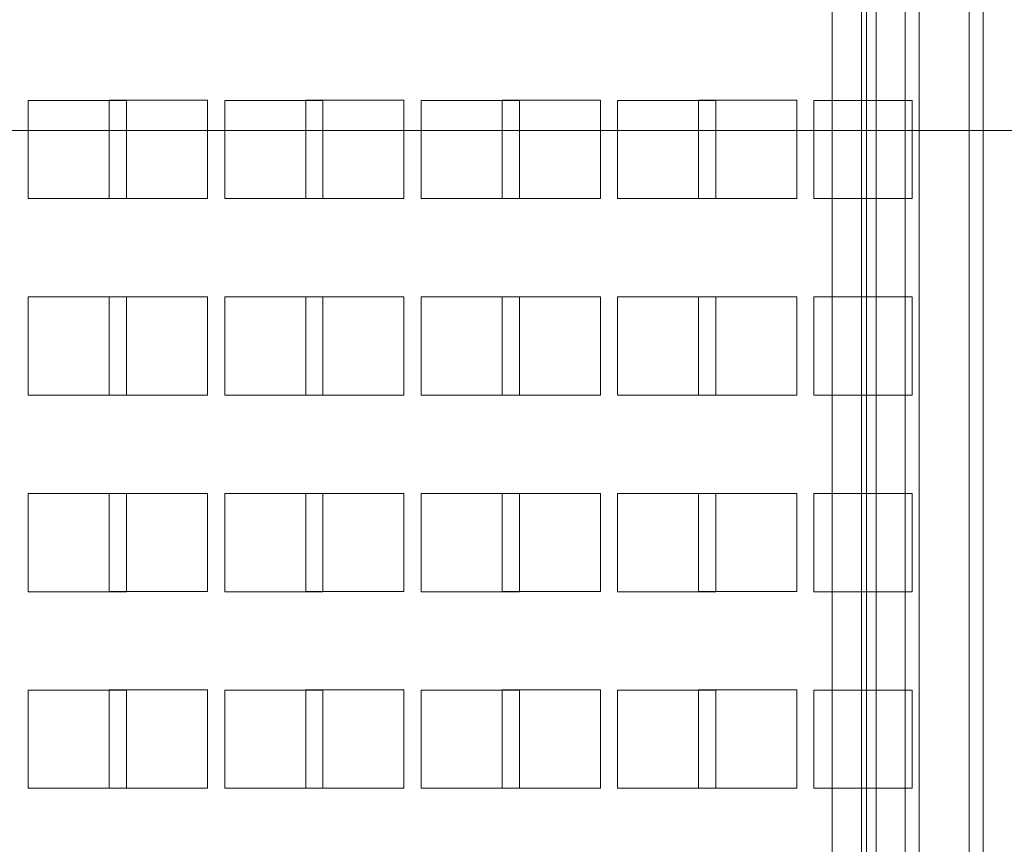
# Model space of a CAD drawing. Header units: inches. Extents: x 1 to 109, y 1 to 85.
# Tile 600 of 656: x 92.22 to 93.89, y 18.15 to 19.55. Entities that reach past the tile are written whole.
import ezdxf

# ---------------------------------------------------------------- set-up
doc = ezdxf.new("R2010")
doc.units = ezdxf.units.IN
doc.header["$MEASUREMENT"] = 0

msp = doc.modelspace()

# ---------------------------------------------------------------- linework, layer by layer
at = {"color": 7, "linetype": 'Continuous', "lineweight": 15, "ltscale": 5}
for p, q in [((93.601, 13.5399), (93.601, 29.7899)), ((93.6508, 29.7899), (93.6508, 13.5399)), ((93.6591, 29.7899), (93.6591, 13.5399)), ((93.6757, 29.7899), (93.6757, 13.5399)), ((93.7247, 29.7899), (93.7247, 13.5399)), ((93.7484, 13.5399), (93.7484, 29.7899)), ((93.8332, 29.7899), (93.8332, 13.5399)), ((93.8569, 13.5399), (93.8569, 29.7899)), ((92.2366, 19.4148), (92.2366, 19.2481)), ((92.4033, 19.4148), (92.2366, 19.4148)), ((92.3741, 19.4149), (92.5408, 19.4149)), ((92.3741, 19.2483), (92.3741, 19.4149)), ((92.4033, 19.2481), (92.4033, 19.4148)), ((92.5408, 19.4149), (92.5408, 19.2483)), ((92.57, 19.4148), (92.57, 19.2481)), ((92.7366, 19.4148), (92.57, 19.4148)), ((92.7075, 19.4149), (92.8741, 19.4149)), ((92.7075, 19.2483), (92.7075, 19.4149)), ((92.7366, 19.2481), (92.7366, 19.4148)), ((92.8741, 19.4149), (92.8741, 19.2483)), ((92.9033, 19.4148), (92.9033, 19.2481)), ((93.07, 19.4148), (92.9033, 19.4148)), ((93.0408, 19.2483), (93.0408, 19.4149)), ((93.0408, 19.4149), (93.2075, 19.4149)), ((93.07, 19.2481), (93.07, 19.4148)), ((93.2075, 19.4149), (93.2075, 19.2483)), ((93.2366, 19.4148), (93.2366, 19.2481)), ((93.4033, 19.4148), (93.2366, 19.4148)), ((93.3741, 19.4149), (93.5408, 19.4149)), ((93.3741, 19.2483), (93.3741, 19.4149)), ((93.4033, 19.2481), (93.4033, 19.4148)), ((93.5408, 19.4149), (93.5408, 19.2483)), ((93.57, 19.4148), (93.57, 19.2481)), ((93.7366, 19.4148), (93.57, 19.4148)), ((93.7366, 19.2481), (93.7366, 19.4148)), ((91.6725, 19.3639), (96.2558, 19.3639)), ((92.2366, 19.2481), (92.4033, 19.2481)), ((92.5408, 19.2483), (92.3741, 19.2483)), ((92.57, 19.2481), (92.7366, 19.2481)), ((92.8741, 19.2483), (92.7075, 19.2483)), ((92.9033, 19.2481), (93.07, 19.2481)), ((93.2075, 19.2483), (93.0408, 19.2483)), ((93.2366, 19.2481), (93.4033, 19.2481)), ((93.5408, 19.2483), (93.3741, 19.2483)), ((93.57, 19.2481), (93.7366, 19.2481)), ((92.2366, 19.0814), (92.2366, 18.9148)), ((92.4033, 19.0814), (92.2366, 19.0814)), ((92.3741, 19.0816), (92.5408, 19.0816)), ((92.3741, 18.9149), (92.3741, 19.0816)), ((92.4033, 18.9148), (92.4033, 19.0814)), ((92.5408, 19.0816), (92.5408, 18.9149)), ((92.7366, 19.0814), (92.57, 19.0814)), ((92.57, 19.0814), (92.57, 18.9148)), ((92.7075, 19.0816), (92.8741, 19.0816)), ((92.7075, 18.9149), (92.7075, 19.0816)), ((92.7366, 18.9148), (92.7366, 19.0814)), ((92.8741, 19.0816), (92.8741, 18.9149)), ((92.9033, 19.0814), (92.9033, 18.9148)), ((93.07, 19.0814), (92.9033, 19.0814)), ((93.0408, 19.0816), (93.2075, 19.0816)), ((93.0408, 18.9149), (93.0408, 19.0816)), ((93.07, 18.9148), (93.07, 19.0814)), ((93.2075, 19.0816), (93.2075, 18.9149)), ((93.2366, 19.0814), (93.2366, 18.9148)), ((93.4033, 19.0814), (93.2366, 19.0814)), ((93.3741, 19.0816), (93.5408, 19.0816)), ((93.3741, 18.9149), (93.3741, 19.0816)), ((93.4033, 18.9148), (93.4033, 19.0814)), ((93.5408, 19.0816), (93.5408, 18.9149)), ((93.57, 19.0814), (93.57, 18.9148)), ((93.7366, 19.0814), (93.57, 19.0814)), ((93.7366, 18.9148), (93.7366, 19.0814)), ((92.2366, 18.9148), (92.4033, 18.9148)), ((92.5408, 18.9149), (92.3741, 18.9149)), ((92.57, 18.9148), (92.7366, 18.9148)), ((92.8741, 18.9149), (92.7075, 18.9149)), ((92.9033, 18.9148), (93.07, 18.9148)), ((93.2075, 18.9149), (93.0408, 18.9149)), ((93.2366, 18.9148), (93.4033, 18.9148)), ((93.5408, 18.9149), (93.3741, 18.9149)), ((93.57, 18.9148), (93.7366, 18.9148)), ((92.2366, 18.7481), (92.2366, 18.5814)), ((92.4033, 18.7481), (92.2366, 18.7481)), ((92.3741, 18.5816), (92.3741, 18.7483)), ((92.3741, 18.7483), (92.5408, 18.7483)), ((92.4033, 18.5814), (92.4033, 18.7481)), ((92.5408, 18.7483), (92.5408, 18.5816)), ((92.57, 18.7481), (92.57, 18.5814)), ((92.7366, 18.7481), (92.57, 18.7481)), ((92.7075, 18.7483), (92.8741, 18.7483)), ((92.7075, 18.5816), (92.7075, 18.7483)), ((92.7366, 18.5814), (92.7366, 18.7481)), ((92.8741, 18.7483), (92.8741, 18.5816)), ((92.9033, 18.7481), (92.9033, 18.5814)), ((93.07, 18.7481), (92.9033, 18.7481)), ((93.0408, 18.7483), (93.2075, 18.7483)), ((93.0408, 18.5816), (93.0408, 18.7483)), ((93.07, 18.5814), (93.07, 18.7481)), ((93.2075, 18.7483), (93.2075, 18.5816)), ((93.2366, 18.7481), (93.2366, 18.5814)), ((93.4033, 18.7481), (93.2366, 18.7481)), ((93.3741, 18.5816), (93.3741, 18.7483)), ((93.3741, 18.7483), (93.5408, 18.7483)), ((93.4033, 18.5814), (93.4033, 18.7481)), ((93.5408, 18.7483), (93.5408, 18.5816)), ((93.57, 18.7481), (93.57, 18.5814)), ((93.7366, 18.7481), (93.57, 18.7481)), ((93.7366, 18.5814), (93.7366, 18.7481)), ((92.2366, 18.5814), (92.4033, 18.5814)), ((92.5408, 18.5816), (92.3741, 18.5816)), ((92.57, 18.5814), (92.7366, 18.5814)), ((92.8741, 18.5816), (92.7075, 18.5816)), ((92.9033, 18.5814), (93.07, 18.5814)), ((93.2075, 18.5816), (93.0408, 18.5816)), ((93.2366, 18.5814), (93.4033, 18.5814)), ((93.5408, 18.5816), (93.3741, 18.5816)), ((93.57, 18.5814), (93.7366, 18.5814)), ((92.2366, 18.4148), (92.2366, 18.2481)), ((92.4033, 18.4148), (92.2366, 18.4148)), ((92.3741, 18.2483), (92.3741, 18.4149)), ((92.3741, 18.4149), (92.5408, 18.4149)), ((92.4033, 18.2481), (92.4033, 18.4148)), ((92.5408, 18.4149), (92.5408, 18.2483)), ((92.57, 18.4148), (92.57, 18.2481)), ((92.7366, 18.4148), (92.57, 18.4148)), ((92.7075, 18.4149), (92.8741, 18.4149)), ((92.7075, 18.2483), (92.7075, 18.4149)), ((92.7366, 18.2481), (92.7366, 18.4148)), ((92.8741, 18.4149), (92.8741, 18.2483)), ((92.9033, 18.4148), (92.9033, 18.2481)), ((93.07, 18.4148), (92.9033, 18.4148)), ((93.0408, 18.2483), (93.0408, 18.4149)), ((93.0408, 18.4149), (93.2075, 18.4149)), ((93.07, 18.2481), (93.07, 18.4148)), ((93.2075, 18.4149), (93.2075, 18.2483)), ((93.4033, 18.4148), (93.2366, 18.4148)), ((93.2366, 18.4148), (93.2366, 18.2481)), ((93.3741, 18.4149), (93.5408, 18.4149)), ((93.3741, 18.2483), (93.3741, 18.4149)), ((93.4033, 18.2481), (93.4033, 18.4148)), ((93.5408, 18.4149), (93.5408, 18.2483)), ((93.57, 18.4148), (93.57, 18.2481)), ((93.7366, 18.4148), (93.57, 18.4148)), ((93.7366, 18.2481), (93.7366, 18.4148)), ((92.2366, 18.2481), (92.4033, 18.2481)), ((92.5408, 18.2483), (92.3741, 18.2483)), ((92.57, 18.2481), (92.7366, 18.2481)), ((92.8741, 18.2483), (92.7075, 18.2483)), ((92.9033, 18.2481), (93.07, 18.2481)), ((93.2075, 18.2483), (93.0408, 18.2483)), ((93.2366, 18.2481), (93.4033, 18.2481)), ((93.5408, 18.2483), (93.3741, 18.2483)), ((93.57, 18.2481), (93.7366, 18.2481))]:
    msp.add_line(p, q, dxfattribs=at)

doc.saveas('drawing.dxf')
